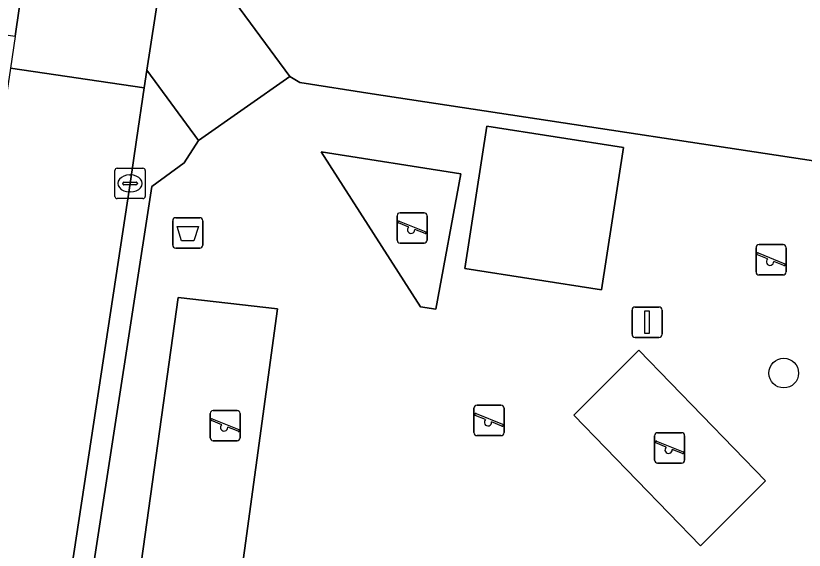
# Model space of a CAD drawing. Extents: x 163008 to 163854, y 382777 to 383982.
# Drawn here: x 163667.4 to 163693.39, y 383164.81 to 383182.42 of the extents above; entities that cross this region are included whole.
import ezdxf

# ---------------------------------------------------------------- set-up
doc = ezdxf.new("R2010")
doc.units = 0
for name, color, linetype in [('IMGEO_Afvalbak', 7, 'Continuous'), ('IMGEO_Boom', 7, 'Continuous'), ('IMGEO_Groenvoorziening', 7, 'Continuous'), ('IMGEO_Hek', 7, 'Continuous'), ('IMGEO_Kolk', 7, 'Continuous'), ('IMGEO_Lichtmast', 7, 'Continuous'), ('IMGEO_Pand', 7, 'Continuous'), ('IMGEO_Rijbaan_lokaal_open', 7, 'Continuous'), ('IMGEO_Speelvoorziening', 7, 'Continuous'), ('IMGEO_Terreindeel_gesloten', 7, 'Continuous'), ('IMGEO_Terreindeel_zand', 7, 'Continuous'), ('IMGEO_Voetpad_open', 7, 'Continuous')]:
    doc.layers.add(name, color=color, linetype=linetype)

msp = doc.modelspace()

# ---------------------------------------------------------------- linework, layer by layer
at = {"layer": 'IMGEO_Afvalbak'}
for p, q in [((163672.672, 383175.765), (163673.462, 383175.765)), ((163673.462, 383175.765), (163672.672, 383175.765)), ((163672.572, 383174.865), (163672.572, 383175.665)), ((163672.572, 383175.665), (163672.572, 383174.865)), ((163673.562, 383175.665), (163673.562, 383174.865)), ((163673.562, 383174.865), (163673.562, 383175.665)), ((163673.462, 383174.765), (163672.672, 383174.765)), ((163672.672, 383174.765), (163673.462, 383174.765))]:
    msp.add_line(p, q, dxfattribs=at)
msp.add_lwpolyline([(163672.715, 383175.479), (163673.419, 383175.479), (163673.27, 383175.009), (163672.864, 383175.009), (163672.715, 383175.479)], dxfattribs=at)
for centre, start, end in [((163672.672, 383175.665), 90, 180), ((163672.672, 383175.665), 90, 180), ((163673.462, 383175.665), 0, 90), ((163673.462, 383175.665), 360, 90), ((163672.672, 383174.865), 180, 270), ((163672.672, 383174.865), 180, 270), ((163673.462, 383174.865), 270, 0), ((163673.462, 383174.865), 270, 0)]:
    msp.add_arc(centre, 0.1, start, end, dxfattribs=at)
at = {"layer": 'IMGEO_Boom'}
msp.add_circle((163692.713, 383170.647), 0.489, dxfattribs=at)
at = {"layer": 'IMGEO_Groenvoorziening'}
msp.add_lwpolyline([(163710.557, 383171.423), (163707.159, 383171.945), (163707.309, 383172.921), (163697.114, 383174.465), (163697.534, 383177.061), (163679.151, 383179.843), (163676.757, 383180.227), (163676.436, 383180.421), (163673.417, 383178.311), (163672.946, 383177.576), (163671.878, 383176.79), (163668.146, 383152.551), (163662.455, 383119.934)], dxfattribs=at)
for points in [[(163682.204, 383174.093), (163682.921, 383178.785), (163687.43, 383178.081), (163686.704, 383173.394)], [(163681.243, 383172.75), (163680.738, 383172.826), (163677.462, 383177.941), (163682.074, 383177.215)], [(163674.226, 383159.571), (163670.927, 383160.042), (163672.748, 383173.131), (163676.025, 383172.767)], [(163692.11, 383167.097), (163689.973, 383164.95), (163685.794, 383169.262), (163687.938, 383171.403)]]:
    msp.add_lwpolyline(points, close=True, dxfattribs=at)
at = {"layer": 'IMGEO_Hek'}
msp.add_lwpolyline([(163668.146, 383152.551), (163671.878, 383176.79), (163672.946, 383177.576), (163673.417, 383178.311), (163676.436, 383180.421), (163676.757, 383180.227), (163679.151, 383179.843), (163697.534, 383177.061), (163726.338, 383172.701), (163723.797, 383155.311), (163727.894, 383154.735), (163725.721, 383140.138), (163725.671, 383139.799), (163714.654, 383068.002), (163651.938, 383093.599), (163652.08, 383093.941), (163660.107, 383112.661)], dxfattribs=at)
at = {"layer": 'IMGEO_Kolk'}
for p, q in [((163670.663, 383176.469), (163670.663, 383177.321)), ((163670.738, 383177.395), (163671.59, 383177.395)), ((163671.664, 383177.321), (163671.664, 383176.469)), ((163671.151, 383177.175), (163671.176, 383177.175)), ((163670.922, 383176.889), (163670.922, 383176.901)), ((163671.36, 383176.852), (163670.962, 383176.852)), ((163670.965, 383176.938), (163671.363, 383176.938)), ((163671.406, 383176.901), (163671.406, 383176.889)), ((163671.174, 383176.615), (163671.149, 383176.615)), ((163671.59, 383176.395), (163670.738, 383176.395))]:
    msp.add_line(p, q, dxfattribs=at)
for points in [[(163670.663, 383176.469), (163670.663, 383177.321)], [(163670.738, 383177.395), (163671.59, 383177.395)], [(163671.664, 383177.321), (163671.664, 383176.469)], [(163671.59, 383176.395), (163670.738, 383176.395)]]:
    msp.add_lwpolyline(points, dxfattribs=at)
for centre, radius, start, end in [((163670.74, 383177.319), 0.0765, 91.552, 178.448), ((163670.74, 383177.319), 0.0765, 91.552, 178.448), ((163671.588, 383177.319), 0.0765, 1.552, 88.448), ((163671.588, 383177.319), 0.0765, 1.552, 88.448), ((163670.962, 383176.898), 0.0403, 85.8775, 175.7526), ((163670.959, 383176.888), 0.0366, 178.938, 274.7102), ((163671.363, 383176.895), 0.043, 264.8664, 352.4533), ((163671.367, 383176.9), 0.0386, 1.7309, 96.639), ((163670.74, 383176.471), 0.0765, 181.552, 268.448), ((163670.74, 383176.471), 0.0765, 181.552, 268.448), ((163671.588, 383176.471), 0.0765, 271.552, 358.448), ((163671.588, 383176.471), 0.0765, 271.552, 358.448)]:
    msp.add_arc(centre, radius, start, end, dxfattribs=at)
for centre, major_axis, ratio, start_param, end_param in [((163671.15, 383176.895), (-0.387, 0.002), 0.722429, 4.712389, 7.853982), ((163671.175, 383176.895), (-0.39, 0.002), 0.717154, 1.570796, 4.712389)]:
    msp.add_ellipse(centre, major_axis=major_axis, ratio=ratio, start_param=start_param, end_param=end_param, dxfattribs=at)
at = {"layer": 'IMGEO_Lichtmast'}
for p, q in [((163687.711, 383171.923), (163687.711, 383172.723)), ((163687.711, 383172.723), (163687.711, 383171.923)), ((163687.811, 383172.823), (163688.601, 383172.823)), ((163688.601, 383172.823), (163687.811, 383172.823)), ((163688.701, 383172.723), (163688.701, 383171.923)), ((163688.701, 383171.923), (163688.701, 383172.723)), ((163688.601, 383171.823), (163687.811, 383171.823)), ((163687.811, 383171.823), (163688.601, 383171.823))]:
    msp.add_line(p, q, dxfattribs=at)
msp.add_lwpolyline([(163688.131, 383172.698), (163688.281, 383172.698), (163688.281, 383171.948), (163688.131, 383171.948), (163688.131, 383172.698)], dxfattribs=at)
for centre, start, end in [((163687.811, 383172.723), 90, 180), ((163687.811, 383172.723), 90, 180), ((163688.601, 383172.723), 0, 90), ((163688.601, 383172.723), 360, 90), ((163687.811, 383171.923), 180, 270), ((163687.811, 383171.923), 180, 270), ((163688.601, 383171.923), 270, 0), ((163688.601, 383171.923), 270, 0)]:
    msp.add_arc(centre, 0.1, start, end, dxfattribs=at)
at = {"layer": 'IMGEO_Pand'}
msp.add_lwpolyline([(163687.43, 383178.081), (163682.921, 383178.785), (163682.204, 383174.093), (163686.704, 383173.394)], close=True, dxfattribs=at)
at = {"layer": 'IMGEO_Rijbaan_lokaal_open'}
for points in [[(163668.321, 383188.294), (163667.379, 383181.747), (163667.378, 383181.74), (163667.228, 383180.698), (163671.627, 383180.045), (163671.717, 383180.628), (163672.507, 383185.752), (163672.791, 383187.707)], [(163542.236, 383172.265), (163567.427, 383168.507), (163651.335, 383155.72), (163658.206, 383154.673), (163658.136, 383154.035), (163663.431, 383153.242), (163667.475, 383152.649), (163671.164, 383176.895), (163671.375, 383178.333), (163671.627, 383180.045), (163667.228, 383180.698), (163666.553, 383176.284), (163664.116, 383160.362)]]:
    msp.add_lwpolyline(points, dxfattribs=at)
at = {"layer": 'IMGEO_Speelvoorziening'}
for p, q in [((163679.968, 383175.029), (163679.968, 383175.829)), ((163679.968, 383175.829), (163679.968, 383175.029)), ((163680.068, 383175.929), (163680.858, 383175.929)), ((163680.858, 383175.929), (163680.068, 383175.929)), ((163680.958, 383175.829), (163680.958, 383175.029)), ((163680.958, 383175.029), (163680.958, 383175.829)), ((163680.351, 383175.457), (163680.012, 383175.594)), ((163680.037, 383175.654), (163680.913, 383175.301)), ((163680.889, 383175.241), (163680.549, 383175.378)), ((163680.858, 383174.929), (163680.068, 383174.929)), ((163680.068, 383174.929), (163680.858, 383174.929)), ((163691.8, 383173.978), (163691.8, 383174.778)), ((163691.8, 383174.778), (163691.8, 383173.978)), ((163691.9, 383174.878), (163692.69, 383174.878)), ((163692.69, 383174.878), (163691.9, 383174.878)), ((163692.79, 383174.778), (163692.79, 383173.978)), ((163692.79, 383173.978), (163692.79, 383174.778)), ((163692.183, 383174.406), (163691.844, 383174.543)), ((163691.869, 383174.603), (163692.745, 383174.25)), ((163692.721, 383174.19), (163692.381, 383174.327)), ((163692.69, 383173.878), (163691.9, 383173.878)), ((163691.9, 383173.878), (163692.69, 383173.878)), ((163682.502, 383168.686), (163682.502, 383169.486)), ((163682.502, 383169.486), (163682.502, 383168.686)), ((163682.602, 383169.586), (163683.392, 383169.586)), ((163683.392, 383169.586), (163682.602, 383169.586)), ((163683.492, 383169.486), (163683.492, 383168.686)), ((163683.492, 383168.686), (163683.492, 383169.486)), ((163673.804, 383168.514), (163673.804, 383169.314)), ((163673.804, 383169.314), (163673.804, 383168.514)), ((163673.904, 383169.414), (163674.694, 383169.414)), ((163674.694, 383169.414), (163673.904, 383169.414)), ((163674.794, 383169.314), (163674.794, 383168.514)), ((163674.794, 383168.514), (163674.794, 383169.314)), ((163682.885, 383169.114), (163682.546, 383169.251)), ((163682.571, 383169.311), (163683.447, 383168.958)), ((163674.187, 383168.942), (163673.848, 383169.079)), ((163673.873, 383169.139), (163674.749, 383168.786)), ((163683.423, 383168.898), (163683.083, 383169.035)), ((163674.725, 383168.726), (163674.385, 383168.863)), ((163683.392, 383168.586), (163682.602, 383168.586)), ((163682.602, 383168.586), (163683.392, 383168.586)), ((163688.455, 383167.78), (163688.455, 383168.58)), ((163688.455, 383168.58), (163688.455, 383167.78)), ((163688.555, 383168.68), (163689.345, 383168.68)), ((163689.345, 383168.68), (163688.555, 383168.68)), ((163689.445, 383168.58), (163689.445, 383167.78)), ((163689.445, 383167.78), (163689.445, 383168.58)), ((163674.694, 383168.414), (163673.904, 383168.414)), ((163673.904, 383168.414), (163674.694, 383168.414)), ((163688.838, 383168.208), (163688.499, 383168.345)), ((163688.524, 383168.405), (163689.4, 383168.052)), ((163689.376, 383167.992), (163689.036, 383168.129)), ((163689.345, 383167.68), (163688.555, 383167.68)), ((163688.555, 383167.68), (163689.345, 383167.68))]:
    msp.add_line(p, q, dxfattribs=at)
for centre, radius, start, end in [((163680.068, 383175.829), 0.1, 90, 180), ((163680.068, 383175.829), 0.1, 90, 180), ((163680.858, 383175.829), 0.1, 0, 90), ((163680.858, 383175.829), 0.1, 360, 90), ((163680.025, 383175.624), 0.0327, 68.078, 248.078), ((163680.43, 383175.367), 0.12, 130.9928, 5.1632), ((163680.901, 383175.271), 0.0327, 248.078, 68.078), ((163680.068, 383175.029), 0.1, 180, 270), ((163680.068, 383175.029), 0.1, 180, 270), ((163680.858, 383175.029), 0.1, 270, 0), ((163680.858, 383175.029), 0.1, 270, 0), ((163691.9, 383174.778), 0.1, 90, 180), ((163691.9, 383174.778), 0.1, 90, 180), ((163692.69, 383174.778), 0.1, 0, 90), ((163692.69, 383174.778), 0.1, 360, 90), ((163691.857, 383174.573), 0.0327, 68.078, 248.078), ((163692.262, 383174.316), 0.12, 130.9928, 5.1632), ((163692.733, 383174.22), 0.0327, 248.078, 68.078), ((163691.9, 383173.978), 0.1, 180, 270), ((163691.9, 383173.978), 0.1, 180, 270), ((163692.69, 383173.978), 0.1, 270, 0), ((163692.69, 383173.978), 0.1, 270, 0), ((163682.602, 383169.486), 0.1, 90, 180), ((163682.602, 383169.486), 0.1, 90, 180), ((163683.392, 383169.486), 0.1, 0, 90), ((163683.392, 383169.486), 0.1, 360, 90), ((163673.904, 383169.314), 0.1, 90, 180), ((163673.904, 383169.314), 0.1, 90, 180), ((163674.694, 383169.314), 0.1, 0, 90), ((163674.694, 383169.314), 0.1, 360, 90), ((163682.559, 383169.281), 0.0327, 68.078, 248.078), ((163673.861, 383169.109), 0.0327, 68.078, 248.078), ((163674.266, 383168.852), 0.12, 130.9928, 5.1632), ((163682.964, 383169.024), 0.12, 130.9928, 5.1632), ((163683.435, 383168.928), 0.0327, 248.078, 68.078), ((163674.737, 383168.756), 0.0327, 248.078, 68.078), ((163682.602, 383168.686), 0.1, 180, 270), ((163682.602, 383168.686), 0.1, 180, 270), ((163683.392, 383168.686), 0.1, 270, 0), ((163683.392, 383168.686), 0.1, 270, 0), ((163673.904, 383168.514), 0.1, 180, 270), ((163673.904, 383168.514), 0.1, 180, 270), ((163674.694, 383168.514), 0.1, 270, 0), ((163674.694, 383168.514), 0.1, 270, 0), ((163688.555, 383168.58), 0.1, 90, 180), ((163688.555, 383168.58), 0.1, 90, 180), ((163689.345, 383168.58), 0.1, 0, 90), ((163689.345, 383168.58), 0.1, 360, 90), ((163688.512, 383168.375), 0.0327, 68.078, 248.078), ((163688.917, 383168.118), 0.12, 130.9928, 5.1632), ((163689.388, 383168.022), 0.0327, 248.078, 68.078), ((163688.555, 383167.78), 0.1, 180, 270), ((163688.555, 383167.78), 0.1, 180, 270), ((163689.345, 383167.78), 0.1, 270, 0), ((163689.345, 383167.78), 0.1, 270, 0)]:
    msp.add_arc(centre, radius, start, end, dxfattribs=at)
at = {"layer": 'IMGEO_Terreindeel_gesloten'}
msp.add_lwpolyline([(163692.11, 383167.097), (163687.938, 383171.403), (163685.794, 383169.262), (163689.973, 383164.95)], close=True, dxfattribs=at)
at = {"layer": 'IMGEO_Terreindeel_zand'}
for points in [[(163681.243, 383172.75), (163682.074, 383177.215), (163677.462, 383177.941), (163680.738, 383172.826)], [(163674.226, 383159.571), (163676.025, 383172.767), (163672.748, 383173.131), (163670.927, 383160.042)]]:
    msp.add_lwpolyline(points, close=True, dxfattribs=at)
at = {"layer": 'IMGEO_Voetpad_open'}
for points in [[(163546.356, 383200.021), (163548.798, 383199.652), (163666.122, 383181.928), (163667.379, 383181.747), (163668.321, 383188.294)], [(163672.791, 383187.707), (163672.507, 383185.752), (163676.436, 383180.421), (163676.757, 383180.227), (163679.151, 383179.843), (163697.534, 383177.061), (163726.338, 383172.701), (163730.167, 383172.202), (163730.358, 383172.511), (163730.834, 383172.445), (163738.469, 383171.348), (163738.875, 383171.285), (163739.894, 383171.129), (163740.271, 383173.557), (163740.334, 383173.964), (163740.406, 383175.792)]]:
    msp.add_lwpolyline(points, dxfattribs=at)
for points in [[(163676.436, 383180.421), (163672.507, 383185.752), (163671.717, 383180.628), (163673.417, 383178.311)], [(163673.417, 383178.311), (163671.717, 383180.628), (163671.627, 383180.045), (163671.375, 383178.333), (163671.164, 383176.895), (163667.475, 383152.649), (163668.146, 383152.551), (163671.878, 383176.79), (163672.946, 383177.576)]]:
    msp.add_lwpolyline(points, close=True, dxfattribs=at)

doc.saveas('drawing.dxf')
